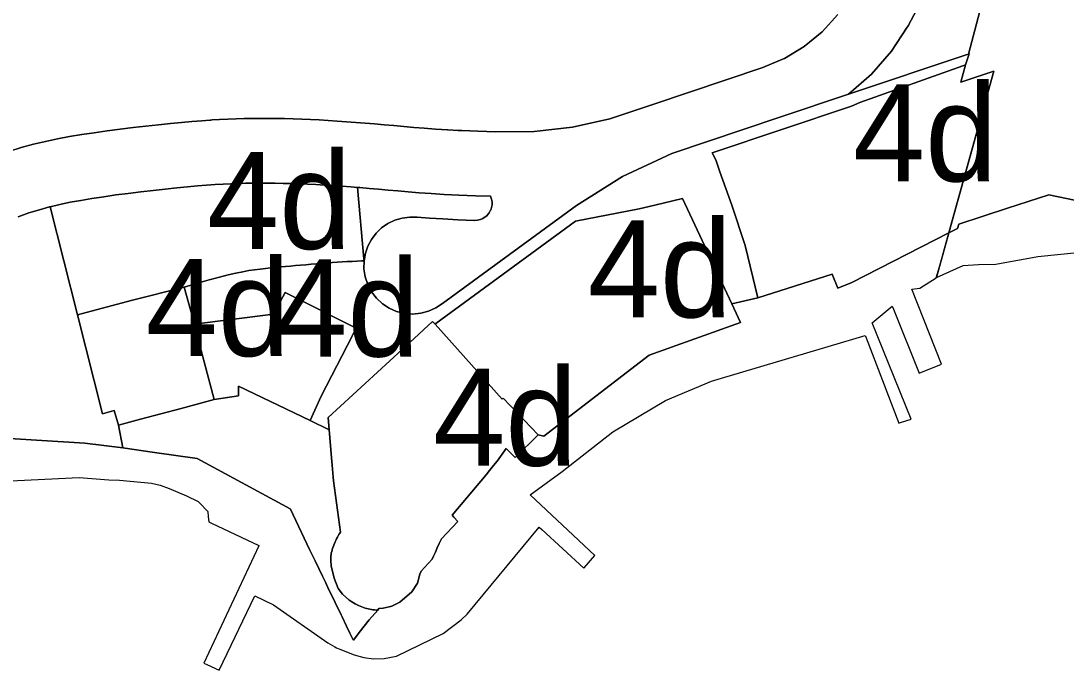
# Model space of a CAD drawing. Extents: x 598968 to 613553, y 4409678 to 4430833.
# Drawn here: x 610384.7 to 610513.9, y 4416159 to 4416239.3 of the extents above; entities that cross this region are included whole.
import ezdxf

# ---------------------------------------------------------------- set-up
doc = ezdxf.new("R2010")
doc.units = 0
for name, color, linetype in [('1', 7, 'Continuous'), ('4d. Sector de consolidació - ANNEX III A', 7, 'Continuous'), ('4e. Sector de consolidació - ANNEX III A', 7, 'Continuous'), ('ZONA 4. CASES UNIFAMILIRAS AÏLLADES EN PARCEL.LES', 7, 'Continuous')]:
    doc.layers.add(name, color=color, linetype=linetype)

msp = doc.modelspace()

# ---------------------------------------------------------------- linework, layer by layer
at = {"layer": '1'}
for points in [[(610384.338, 4416215.0607), (610385.659, 4416215.518), (610386.9403, 4416215.9153), (610388.2017, 4416216.2613), (610388.264, 4416216.2763), (610389.463, 4416216.5649), (610390.7441, 4416216.8349), (610392.0648, 4416217.0802), (610393.445, 4416217.3097), (610394.897, 4416217.5304), (610396.4042, 4416217.7425), (610397.9427, 4416217.9444), (610399.4885, 4416218.1349), (610401.0176, 4416218.3121), (610402.5059, 4416218.4745), (610403.9293, 4416218.6207), (610405.2642, 4416218.7493), (610406.493, 4416218.8589), (610407.6256, 4416218.9506), (610408.6782, 4416219.0258), (610409.6673, 4416219.0861), (610410.6093, 4416219.1327), (610411.5204, 4416219.1673), (610412.4173, 4416219.191), (610413.3163, 4416219.2054), (610414.231, 4416219.2117), (610415.1638, 4416219.21), (610416.1147, 4416219.2002), (610417.0834, 4416219.1824), (610418.0696, 4416219.1562), (610419.073, 4416219.1217), (610420.0935, 4416219.0788), (610421.1309, 4416219.0273), (610422.185, 4416218.9674), (610423.2564, 4416218.8994), (610424.3454, 4416218.8239), (610425.4527, 4416218.7413), (610426.272, 4416218.6766), (610426.5789, 4416218.6524), (610427.7244, 4416218.5576), (610428.89, 4416218.4573), (610430.076, 4416218.3523), (610431.2886, 4416218.2433), (610432.5554, 4416218.1325), (610433.9094, 4416218.0224), (610435.3837, 4416217.9153), (610437.0115, 4416217.8137), (610438.8259, 4416217.7201), (610440.8599, 4416217.6369), (610442.7407, 4416217.579), (610442.8609, 4416217.2451), (610442.923, 4416216.8977), (610442.9233, 4416216.8939), (610442.9258, 4416216.5439), (610442.9253, 4416216.5382), (610442.8687, 4416216.1947), (610442.8668, 4416216.1872), (610442.7536, 4416215.86), (610442.7498, 4416215.8513), (610442.5838, 4416215.5496), (610442.5775, 4416215.54), (610442.364, 4416215.2722), (610442.3549, 4416215.2625), (610442.1006, 4416215.0359), (610442.0884, 4416215.0267), (610441.9581, 4416214.9453), (610441.8016, 4416214.8467), (610441.786, 4416214.8395), (610441.4743, 4416214.7122), (610441.4656, 4416214.7092), (610441.2982, 4416214.6711), (610441.1295, 4416214.6328), (610441.1085, 4416214.6302), (610440.8117, 4416214.5944), (610440.7659, 4416214.5958), (610438.698, 4416214.6804), (610436.8486, 4416214.7759), (610435.1866, 4416214.8795), (610433.6815, 4416214.9889), (610432.7373, 4416215.0108), (610431.8013, 4416214.8842), (610430.8968, 4416214.6123), (610430.0461, 4416214.2018), (610429.2704, 4416213.6628), (610428.5889, 4416213.0089), (610428.0186, 4416212.2561), (610427.5733, 4416211.4231), (610427.2643, 4416210.5307), (610427.101, 4416209.6148), (610427.0997, 4416209.6008), (610427.0849, 4416208.6117), (610427.2367, 4416207.6199), (610427.5516, 4416206.6672), (610428.0208, 4416205.7804), (610428.6312, 4416204.9842), (610429.3659, 4416204.3008), (610430.204, 4416203.7494), (610431.1224, 4416203.3454), (610432.0952, 4416203.1), (610433.0954, 4416203.0203), (610434.0949, 4416203.1083), (610435.0657, 4416203.3615), (610435.9808, 4416203.7731), (610436.8144, 4416204.3313), (610453.3586, 4416216.4517), (610459.073, 4416220.008), (610465.1634, 4416222.873), (610478.5005, 4416227.3471), (610487.0085, 4416230.2012), (610489.8507, 4416232.6929), (610492.3318, 4416235.5442), (610494.2564, 4416238.4746), (610494.4067, 4416238.7034), (610494.4193, 4416238.7371), (610495.3951, 4416240.6158)], [(610495.3951, 4416240.6158), (610494.4193, 4416238.7371), (610494.4067, 4416238.7034), (610494.2564, 4416238.4746), (610492.3318, 4416235.5442), (610489.8507, 4416232.6929), (610487.0085, 4416230.2012), (610501.5668, 4416235.085), (610501.8294, 4416235.1731), (610503.2492, 4416240.4665)], [(610485.6972, 4416240.0425), (610483.7583, 4416237.9251), (610483.7534, 4416237.9208), (610481.532, 4416236.1036), (610481.5272, 4416236.1005), (610479.0677, 4416234.6196), (610479.0638, 4416234.6177), (610476.4164, 4416233.5038), (610462.79, 4416228.9326), (610457.4885, 4416227.1543), (610452.855, 4416226.1259), (610448.1388, 4416225.5933), (610443.3927, 4416225.5626), (610441.1465, 4416225.6318), (610439.1956, 4416225.7116), (610438.7222, 4416225.7359), (610437.4667, 4416225.8008), (610437.4168, 4416225.8039), (610435.9227, 4416225.8971), (610434.5235, 4416225.9988), (610433.2283, 4416226.1041), (610431.9952, 4416226.2119), (610430.7869, 4416226.3206), (610429.5855, 4416226.427), (610428.3972, 4416226.5291), (610427.224, 4416226.6262), (610426.065, 4416226.7178), (610424.9195, 4416226.8032), (610423.7867, 4416226.8818), (610422.6656, 4416226.9529), (610421.5561, 4416227.016), (610420.4597, 4416227.0704), (610419.3784, 4416227.1158), (610418.3129, 4416227.1525), (610417.2633, 4416227.1802), (610416.2297, 4416227.1993), (610415.2121, 4416227.2098), (610414.2107, 4416227.2116), (610413.2247, 4416227.2048), (610412.2474, 4416227.1892), (610411.2635, 4416227.1631), (610410.2602, 4416227.1251), (610409.2264, 4416227.0739), (610408.3159, 4416227.0185), (610408.1498, 4416227.0084), (610408.0166, 4416226.9989), (610407.0174, 4416226.9274), (610405.8147, 4416226.8299), (610404.5256, 4416226.715), (610403.1375, 4416226.5814), (610401.663, 4416226.43), (610400.123, 4416226.2618), (610398.5392, 4416226.0782), (610396.9331, 4416225.8805), (610395.3261, 4416225.6695), (610393.7386, 4416225.4461), (610392.188, 4416225.2103), (610390.6783, 4416224.9594), (610389.1885, 4416224.6827), (610387.7017, 4416224.3693), (610386.2072, 4416224.0095), (610384.6971, 4416223.5954), (610383.1652, 4416223.1205)], [(610522.7042, 4416215.5026), (610511.7846, 4416217.7732), (610506.6731, 4416216.0983), (610500.6306, 4416214.1184), (610500.4851, 4416213.5992), (610499.4168, 4416213.0522), (610498.2597, 4416208.8797), (610497.8876, 4416207.538), (610501.1793, 4416209.0362), (610503.0593, 4416209.1262), (610505.2193, 4416209.1964), (610510.4091, 4416210.1265), (610516.4989, 4416210.7467)], [(610380.5666, 4416187.8024), (610392.5559, 4416187.0431), (610397.2656, 4416186.4609), (610396.7085, 4416189.293), (610396.2066, 4416191.0806), (610394.7303, 4416190.6895), (610391.639, 4416202.9214), (610388.264, 4416216.2763), (610388.2017, 4416216.2613), (610386.9403, 4416215.9153), (610385.659, 4416215.518), (610384.338, 4416215.0607)], [(610380.8325, 4416182.2826), (610391.8822, 4416182.793), (610395.5222, 4416182.5132), (610396.842, 4416182.4832), (610400.822, 4416182.0934), (610401.872, 4416181.8634), (610403.0119, 4416181.4634), (610405.1518, 4416180.5536), (610406.5819, 4416179.8436), (610406.7413, 4416179.6788), (610407.7618, 4416178.6238), (610407.8018, 4416177.9438), (610407.8918, 4416177.3238), (610408.2265, 4416177.1648), (610414.0817, 4416174.384), (610414.0662, 4416174.3511), (610407.282, 4416159.8442), (610407.6634, 4416159.6718), (610409.1619, 4416158.9943), (610413.5818, 4416168.1642), (610415.9016, 4416167.0444), (610422.6316, 4416162.3547), (610423.4852, 4416161.8796), (610423.6915, 4416161.7648), (610424.0934, 4416161.6011), (610425.8514, 4416160.8848), (610427.0514, 4416160.5549), (610428.2614, 4416160.405), (610429.5814, 4416160.445), (610431.1213, 4416160.705), (610436.8712, 4416163.5052), (610439.121, 4416165.1952), (610439.8511, 4416165.9252), (610448.7608, 4416176.6752), (610449.0672, 4416176.3938), (610454.2806, 4416171.6056), (610454.3159, 4416171.6457), (610455.6506, 4416173.1656), (610447.6208, 4416180.6651), (610451.6006, 4416183.5652), (610457.8504, 4416188.4352), (610464.3503, 4416192.3454), (610470.0502, 4416194.7055), (610471.2901, 4416195.0756), (610484.4798, 4416199.0159), (610489.0796, 4416200.386), (610489.1981, 4416200.0754), (610493.2196, 4416189.5364), (610493.4444, 4416189.6089), (610494.7695, 4416190.0365), (610489.9396, 4416201.946), (610492.4195, 4416204.006), (610492.5783, 4416203.6082), (610495.7294, 4416195.7064), (610495.9437, 4416195.7917), (610498.5195, 4416196.8164), (610494.8194, 4416206.076), (610495.8294, 4416206.2061), (610497.8622, 4416207.4915), (610498.2466, 4416208.8751), (610499.4054, 4416213.0463), (610487.4107, 4416206.9036), (610485.676, 4416206.2398), (610484.9744, 4416207.9319), (610475.7849, 4416205.0427), (610472.5799, 4416204.2742), (610473.3708, 4416202.5909), (610473.6579, 4416201.9797), (610462.3416, 4416197.9282), (610449.3055, 4416187.9361), (610448.6047, 4416188.073), (610445.7674, 4416185.2829), (610444.6679, 4416186.4062), (610443.537, 4416184.8324), (610443.0945, 4416184.2748), (610442.6119, 4416183.6665), (610442.1769, 4416183.1184), (610437.9894, 4416178.1637), (610438.2108, 4416177.9069), (610438.6714, 4416177.3729), (610436.6673, 4416175.227), (610436.4014, 4416174.6647), (610436.149, 4416174.1178), (610435.9107, 4416173.5903), (610435.687, 4416173.0863), (610435.521, 4416172.7065), (610434.1705, 4416171.2144), (610433.9846, 4416170.8444), (610433.6916, 4416169.7394), (610432.9889, 4416168.6854), (610431.4987, 4416167.3814), (610430.5186, 4416166.9144), (610430.2035, 4416166.8317), (610429.4676, 4416166.6384), (610428.9276, 4416166.5932), (610428.7779, 4416166.4187), (610427.7427, 4416165.212), (610426.5028, 4416163.6427), (610425.7678, 4416162.7125), (610425.757, 4416162.7341), (610425.3417, 4416163.5669), (610424.9111, 4416164.4306), (610424.3832, 4416165.5645), (610424.2528, 4416165.8447), (610423.5286, 4416167.3575), (610423.3911, 4416167.6323), (610422.7386, 4416168.9361), (610422.3259, 4416169.8524), (610421.9666, 4416170.6014), (610421.0609, 4416172.4884), (610420.3358, 4416173.902), (610417.978, 4416178.9095), (610417.9758, 4416178.9141), (610406.4349, 4416185.154), (610401.1744, 4416185.9039), (610397.2656, 4416186.4609), (610392.5559, 4416187.0431), (610380.5666, 4416187.8024)]]:
    msp.add_lwpolyline(points, dxfattribs=at)
for points in [[(610501.4658, 4416233.8177), (610501.4786, 4416233.8222), (610501.9193, 4416235.2033), (610501.8294, 4416235.1731), (610501.5668, 4416235.085), (610487.0085, 4416230.2012), (610478.5005, 4416227.3471), (610465.1634, 4416222.873), (610459.073, 4416220.008), (610453.3586, 4416216.4517), (610436.8144, 4416204.3313), (610435.9808, 4416203.7731), (610435.0657, 4416203.3615), (610434.0949, 4416203.1083), (610433.0954, 4416203.0203), (610432.0952, 4416203.1), (610431.1224, 4416203.3454), (610430.204, 4416203.7494), (610429.3659, 4416204.3008), (610428.6312, 4416204.9842), (610428.0208, 4416205.7804), (610427.5516, 4416206.6672), (610427.2367, 4416207.6199), (610427.0849, 4416208.6117), (610427.0997, 4416209.6008), (610426.7722, 4416209.587), (610426.2034, 4416209.5627), (610425.6175, 4416209.5361), (610425.0163, 4416209.5065), (610424.4015, 4416209.4729), (610423.7746, 4416209.4343), (610423.1378, 4416209.3902), (610422.4934, 4416209.3413), (610421.8442, 4416209.2888), (610421.1929, 4416209.2337), (610420.5424, 4416209.1773), (610419.8951, 4416209.1204), (610419.254, 4416209.0645), (610418.6216, 4416209.0105), (610417.9996, 4416208.959), (610417.3842, 4416208.9083), (610416.7706, 4416208.8562), (610416.154, 4416208.8004), (610415.5296, 4416208.7388), (610414.8924, 4416208.669), (610414.2376, 4416208.5888), (610413.5604, 4416208.4959), (610412.8522, 4416208.3869), (610412.0895, 4416208.2529), (610411.2451, 4416208.0835), (610410.2919, 4416207.8685), (610409.2025, 4416207.5977), (610407.9499, 4416207.2608), (610406.5068, 4416206.8475), (610404.8463, 4416206.3471), (610405.9133, 4416202.5009), (610406.1025, 4416201.7752), (610415.913, 4416203.0247), (610417.3178, 4416205.6867), (610426.1154, 4416201.2564), (610425.0422, 4416199.178), (610421.778, 4416192.8567), (610420.4115, 4416189.853), (610422.7916, 4416188.7061), (610422.6711, 4416190.2166), (610431.8193, 4416198.6332), (610432.7711, 4416199.5189), (610435.5624, 4416202.1189), (610435.868, 4416201.7785), (610435.9896, 4416201.8676), (610453.2266, 4416214.4956), (610461.1313, 4416216.0459), (610463.0716, 4416216.4959), (610466.4655, 4416217.2892), (610472.5799, 4416204.2742), (610475.7849, 4416205.0427), (610474.2375, 4416211.497), (610472.5568, 4416216.4851), (610471.0941, 4416220.6235), (610470.5775, 4416222.0842), (610470.1458, 4416222.9622), (610487.3646, 4416228.7386), (610488.4102, 4416229.1936), (610501.1235, 4416233.6964)], [(610427.101, 4416209.6148), (610427.2643, 4416210.5307), (610427.5733, 4416211.4231), (610428.0186, 4416212.2561), (610428.5889, 4416213.0089), (610429.2704, 4416213.6628), (610430.0461, 4416214.2018), (610430.8968, 4416214.6123), (610431.8013, 4416214.8842), (610432.7373, 4416215.0108), (610433.6815, 4416214.9889), (610435.1866, 4416214.8795), (610436.8486, 4416214.7759), (610438.698, 4416214.6804), (610440.7659, 4416214.5958), (610440.8117, 4416214.5944), (610441.1085, 4416214.6302), (610441.1295, 4416214.6328), (610441.2982, 4416214.6711), (610441.4656, 4416214.7092), (610441.4743, 4416214.7122), (610441.786, 4416214.8395), (610441.8016, 4416214.8467), (610441.9581, 4416214.9453), (610442.0884, 4416215.0267), (610442.1006, 4416215.0359), (610442.3549, 4416215.2625), (610442.364, 4416215.2722), (610442.5775, 4416215.54), (610442.5838, 4416215.5496), (610442.7498, 4416215.8513), (610442.7536, 4416215.86), (610442.8668, 4416216.1872), (610442.8687, 4416216.1947), (610442.9253, 4416216.5382), (610442.9258, 4416216.5439), (610442.9233, 4416216.8939), (610442.923, 4416216.8977), (610442.8609, 4416217.2451), (610442.7407, 4416217.579), (610440.8599, 4416217.6369), (610438.8259, 4416217.7201), (610437.0115, 4416217.8137), (610435.3837, 4416217.9153), (610433.9094, 4416218.0224), (610432.5554, 4416218.1325), (610431.2886, 4416218.2433), (610430.076, 4416218.3523), (610428.89, 4416218.4573), (610427.7244, 4416218.5576), (610426.5789, 4416218.6524), (610426.272, 4416218.6766), (610427.0781, 4416209.8329), (610427.0979, 4416209.6152)], [(610420.4115, 4416189.853), (610411.552, 4416194.1222), (610411.5654, 4416192.9062), (610408.5386, 4416192.4341), (610404.4752, 4416191.3463), (610399.4507, 4416190.018), (610396.7085, 4416189.293), (610397.2656, 4416186.4609), (610401.1744, 4416185.9039), (610406.4349, 4416185.154), (610417.9758, 4416178.9141), (610417.978, 4416178.9095), (610420.3358, 4416173.902), (610421.0609, 4416172.4884), (610421.9666, 4416170.6014), (610422.3259, 4416169.8524), (610422.7386, 4416168.9361), (610423.3911, 4416167.6323), (610423.5286, 4416167.3575), (610424.2528, 4416165.8447), (610424.3832, 4416165.5645), (610424.9111, 4416164.4306), (610425.3417, 4416163.5669), (610425.757, 4416162.7341), (610425.7678, 4416162.7125), (610426.5028, 4416163.6427), (610427.7427, 4416165.212), (610428.7779, 4416166.4187), (610428.5787, 4416166.4209), (610428.3821, 4416166.4312), (610428.1896, 4416166.4495), (610427.9992, 4416166.4762), (610427.8088, 4416166.5114), (610427.6165, 4416166.5552), (610427.4204, 4416166.6078), (610427.219, 4416166.6693), (610427.0134, 4416166.7392), (610426.805, 4416166.8172), (610426.5952, 4416166.9024), (610426.3858, 4416166.9947), (610426.178, 4416167.0935), (610425.9736, 4416167.1981), (610425.7738, 4416167.3082), (610425.27, 4416167.6316), (610425.2124, 4416167.6686), (610424.4163, 4416168.3785), (610423.9117, 4416169.0746), (610423.4084, 4416170.3442), (610423.0407, 4416171.8772), (610423.0122, 4416172.0802), (610422.9844, 4416172.3548), (610422.9708, 4416172.6084), (610422.9707, 4416172.8429), (610422.9834, 4416173.0619), (610423.0078, 4416173.2687), (610423.043, 4416173.4669), (610423.0881, 4416173.6598), (610423.1422, 4416173.8508), (610423.2043, 4416174.0435), (610423.2736, 4416174.2404), (610423.3492, 4416174.4403), (610423.4302, 4416174.6412), (610423.5157, 4416174.8411), (610423.605, 4416175.0379), (610423.6971, 4416175.2296), (610423.7912, 4416175.4142), (610423.8864, 4416175.5896), (610423.9821, 4416175.7544), (610424.0787, 4416175.909), (610424.1767, 4416176.0546), (610423.3324, 4416182.411), (610423.2913, 4416182.8393), (610423.1493, 4416184.3203), (610423.1031, 4416184.8021), (610422.7916, 4416188.7061)]]:
    msp.add_lwpolyline(points, close=True, dxfattribs=at)
at = {"layer": '4d. Sector de consolidació - ANNEX III A'}
for points in [[(610504.9591, 4416233.0356), (610500.8993, 4416231.7056), (610501.4658, 4416233.8177), (610501.1235, 4416233.6964), (610488.4102, 4416229.1936), (610487.3646, 4416228.7386), (610470.1458, 4416222.9622), (610470.5775, 4416222.0842), (610471.0941, 4416220.6235), (610472.5568, 4416216.4851), (610474.2375, 4416211.497), (610475.7849, 4416205.0427), (610484.9744, 4416207.9319), (610485.676, 4416206.2398), (610487.4107, 4416206.9036), (610499.4054, 4416213.0463), (610501.8068, 4416221.6893)], [(610426.272, 4416218.6766), (610425.4527, 4416218.7413), (610424.3454, 4416218.8239), (610423.2564, 4416218.8994), (610422.185, 4416218.9674), (610421.1309, 4416219.0273), (610420.0935, 4416219.0788), (610419.073, 4416219.1217), (610418.0696, 4416219.1562), (610417.0834, 4416219.1824), (610416.1147, 4416219.2002), (610415.1638, 4416219.21), (610414.231, 4416219.2117), (610413.3163, 4416219.2054), (610412.4173, 4416219.191), (610411.5204, 4416219.1673), (610410.6093, 4416219.1327), (610409.6673, 4416219.0861), (610408.6782, 4416219.0258), (610407.6256, 4416218.9506), (610406.493, 4416218.8589), (610405.2642, 4416218.7493), (610403.9293, 4416218.6207), (610402.5059, 4416218.4745), (610401.0176, 4416218.3121), (610399.4885, 4416218.1349), (610397.9427, 4416217.9444), (610396.4042, 4416217.7425), (610394.897, 4416217.5304), (610393.445, 4416217.3097), (610392.0648, 4416217.0802), (610390.7441, 4416216.8349), (610389.463, 4416216.5649), (610388.264, 4416216.2763), (610391.639, 4416202.9214), (610398.3125, 4416204.6966), (610404.8463, 4416206.3471), (610406.5068, 4416206.8475), (610407.9499, 4416207.2608), (610409.2025, 4416207.5977), (610410.2919, 4416207.8685), (610411.2451, 4416208.0835), (610412.0895, 4416208.2529), (610412.8522, 4416208.3869), (610413.5604, 4416208.4959), (610414.2376, 4416208.5888), (610414.8924, 4416208.669), (610415.5296, 4416208.7388), (610416.154, 4416208.8004), (610416.7706, 4416208.8562), (610417.3842, 4416208.9083), (610417.9996, 4416208.959), (610418.6216, 4416209.0105), (610419.254, 4416209.0645), (610419.8951, 4416209.1204), (610420.5424, 4416209.1773), (610421.1929, 4416209.2337), (610421.8442, 4416209.2888), (610422.4934, 4416209.3413), (610423.1378, 4416209.3902), (610423.7746, 4416209.4343), (610424.4015, 4416209.4729), (610425.0163, 4416209.5065), (610425.6175, 4416209.5361), (610426.2034, 4416209.5627), (610426.7722, 4416209.587), (610427.0997, 4416209.6008), (610427.101, 4416209.6148), (610427.0979, 4416209.6152), (610427.0781, 4416209.8329)], [(610472.5799, 4416204.2742), (610466.4655, 4416217.2892), (610463.0716, 4416216.4959), (610461.1313, 4416216.0459), (610453.2266, 4416214.4956), (610435.9896, 4416201.8676), (610435.868, 4416201.7785), (610444.1905, 4416192.508), (610444.2986, 4416192.6121), (610448.6047, 4416188.073), (610449.3055, 4416187.9361), (610462.3416, 4416197.9282), (610473.6579, 4416201.9797), (610473.3708, 4416202.5909)], [(610406.1025, 4416201.7752), (610405.9133, 4416202.5009), (610404.8463, 4416206.3471), (610398.3125, 4416204.6966), (610391.639, 4416202.9214), (610394.7303, 4416190.6895), (610396.2066, 4416191.0806), (610396.7085, 4416189.293), (610399.4507, 4416190.018), (610404.4752, 4416191.3463), (610408.5386, 4416192.4341)], [(610420.4115, 4416189.853), (610421.778, 4416192.8567), (610425.0422, 4416199.178), (610426.1154, 4416201.2564), (610417.3178, 4416205.6867), (610415.913, 4416203.0247), (610406.1025, 4416201.7752), (610408.5386, 4416192.4341), (610411.5654, 4416192.9062), (610411.552, 4416194.1222)], [(610435.868, 4416201.7785), (610435.5624, 4416202.1189), (610432.7711, 4416199.5189), (610431.8193, 4416198.6332), (610422.6711, 4416190.2166), (610422.7916, 4416188.7061), (610423.1031, 4416184.8021), (610423.1493, 4416184.3203), (610423.2913, 4416182.8393), (610423.3324, 4416182.411), (610424.1767, 4416176.0546), (610424.0787, 4416175.909), (610423.9821, 4416175.7544), (610423.8864, 4416175.5896), (610423.7912, 4416175.4142), (610423.6971, 4416175.2296), (610423.605, 4416175.0379), (610423.5157, 4416174.8411), (610423.4302, 4416174.6412), (610423.3492, 4416174.4403), (610423.2736, 4416174.2404), (610423.2043, 4416174.0435), (610423.1422, 4416173.8508), (610423.0881, 4416173.6598), (610423.043, 4416173.4669), (610423.0078, 4416173.2687), (610422.9834, 4416173.0619), (610422.9707, 4416172.8429), (610422.9708, 4416172.6084), (610422.9844, 4416172.3548), (610423.0122, 4416172.0802), (610423.0407, 4416171.8772), (610423.4084, 4416170.3442), (610423.9117, 4416169.0746), (610424.4163, 4416168.3785), (610425.2124, 4416167.6686), (610425.27, 4416167.6316), (610425.7738, 4416167.3082), (610425.9736, 4416167.1981), (610426.178, 4416167.0935), (610426.3858, 4416166.9947), (610426.5952, 4416166.9024), (610426.805, 4416166.8172), (610427.0134, 4416166.7392), (610427.219, 4416166.6693), (610427.4204, 4416166.6078), (610427.6165, 4416166.5552), (610427.8088, 4416166.5114), (610427.9992, 4416166.4762), (610428.1896, 4416166.4495), (610428.3821, 4416166.4312), (610428.5787, 4416166.4209), (610428.7779, 4416166.4187), (610428.9276, 4416166.5932), (610429.4676, 4416166.6384), (610430.2035, 4416166.8317), (610430.5186, 4416166.9144), (610431.4987, 4416167.3814), (610432.9889, 4416168.6854), (610433.6916, 4416169.7394), (610433.9846, 4416170.8444), (610434.1705, 4416171.2144), (610435.521, 4416172.7065), (610435.687, 4416173.0863), (610435.9107, 4416173.5903), (610436.149, 4416174.1178), (610436.4014, 4416174.6647), (610436.6673, 4416175.227), (610438.6714, 4416177.3729), (610438.2108, 4416177.9069), (610437.9894, 4416178.1637), (610442.1769, 4416183.1184), (610442.6119, 4416183.6665), (610443.0945, 4416184.2748), (610443.537, 4416184.8324), (610444.6679, 4416186.4062), (610445.7674, 4416185.2829), (610448.6047, 4416188.073), (610444.2986, 4416192.6121), (610444.1905, 4416192.508)]]:
    msp.add_lwpolyline(points, close=True, dxfattribs=at)
at = {"layer": '4e. Sector de consolidació - ANNEX III A'}
msp.add_lwpolyline([(610383.1652, 4416223.1205), (610384.6971, 4416223.5954), (610386.2072, 4416224.0095), (610387.7017, 4416224.3693), (610389.1885, 4416224.6827), (610390.6783, 4416224.9594), (610392.188, 4416225.2103), (610393.7386, 4416225.4461), (610395.3261, 4416225.6695), (610396.9331, 4416225.8805), (610398.5392, 4416226.0782), (610400.123, 4416226.2618), (610401.663, 4416226.43), (610403.1375, 4416226.5814), (610404.5256, 4416226.715), (610405.8147, 4416226.8299), (610407.0174, 4416226.9274), (610408.0166, 4416226.9989), (610408.1498, 4416227.0084), (610408.3159, 4416227.0185), (610409.2264, 4416227.0739), (610410.2602, 4416227.1251), (610411.2635, 4416227.1631), (610412.2474, 4416227.1892), (610413.2247, 4416227.2048), (610414.2107, 4416227.2116), (610415.2121, 4416227.2098), (610416.2297, 4416227.1993), (610417.2633, 4416227.1802), (610418.3129, 4416227.1525), (610419.3784, 4416227.1158), (610420.4597, 4416227.0704), (610421.5561, 4416227.016), (610422.6656, 4416226.9529), (610423.7867, 4416226.8818), (610424.9195, 4416226.8032), (610426.065, 4416226.7178), (610427.224, 4416226.6262), (610428.3972, 4416226.5291), (610429.5855, 4416226.427), (610430.7869, 4416226.3206), (610431.9952, 4416226.2119), (610433.2283, 4416226.1041), (610434.5235, 4416225.9988), (610435.9227, 4416225.8971), (610437.4168, 4416225.8039), (610437.4667, 4416225.8008), (610438.7222, 4416225.7359), (610439.1956, 4416225.7116), (610441.1465, 4416225.6318), (610443.3927, 4416225.5626), (610448.1388, 4416225.5933), (610452.855, 4416226.1259), (610457.4885, 4416227.1543), (610462.79, 4416228.9326), (610476.4164, 4416233.5038), (610479.0638, 4416234.6177), (610479.0677, 4416234.6196), (610481.5272, 4416236.1005), (610481.532, 4416236.1036), (610483.7534, 4416237.9208), (610483.7583, 4416237.9251), (610485.6972, 4416240.0425)], dxfattribs=at)
at = {"layer": 'ZONA 4. CASES UNIFAMILIRAS AÏLLADES EN PARCEL.LES'}
msp.add_lwpolyline([(610514.8346, 4416277.3588), (610513.2076, 4416276.6586), (610510.6692, 4416267.7248), (610509.0704, 4416262.0971), (610507.6989, 4416257.0651), (610505.4389, 4416248.6295), (610503.2492, 4416240.4665), (610501.8294, 4416235.1731), (610501.9193, 4416235.2033), (610501.4786, 4416233.8222), (610501.4658, 4416233.8177), (610500.8993, 4416231.7056), (610504.9591, 4416233.0356), (610499.4168, 4416213.0522), (610500.4851, 4416213.5992), (610500.6306, 4416214.1184), (610506.6731, 4416216.0983), (610511.7846, 4416217.7732), (610522.7042, 4416215.5026)], dxfattribs=at)

# ---------------------------------------------------------------- texts
at = {"layer": '4d. Sector de consolidació - ANNEX III A'}
for p in [(610487.5524, 4416219.4302), (610407.6825, 4416211.0666), (610454.7629, 4416202.6127), (610400.0888, 4416197.8201), (610416.1089, 4416197.7698), (610435.6379, 4416184.2688)]:
    msp.add_text('4d', height=12, dxfattribs=at).set_placement(p)

doc.saveas('drawing.dxf')
